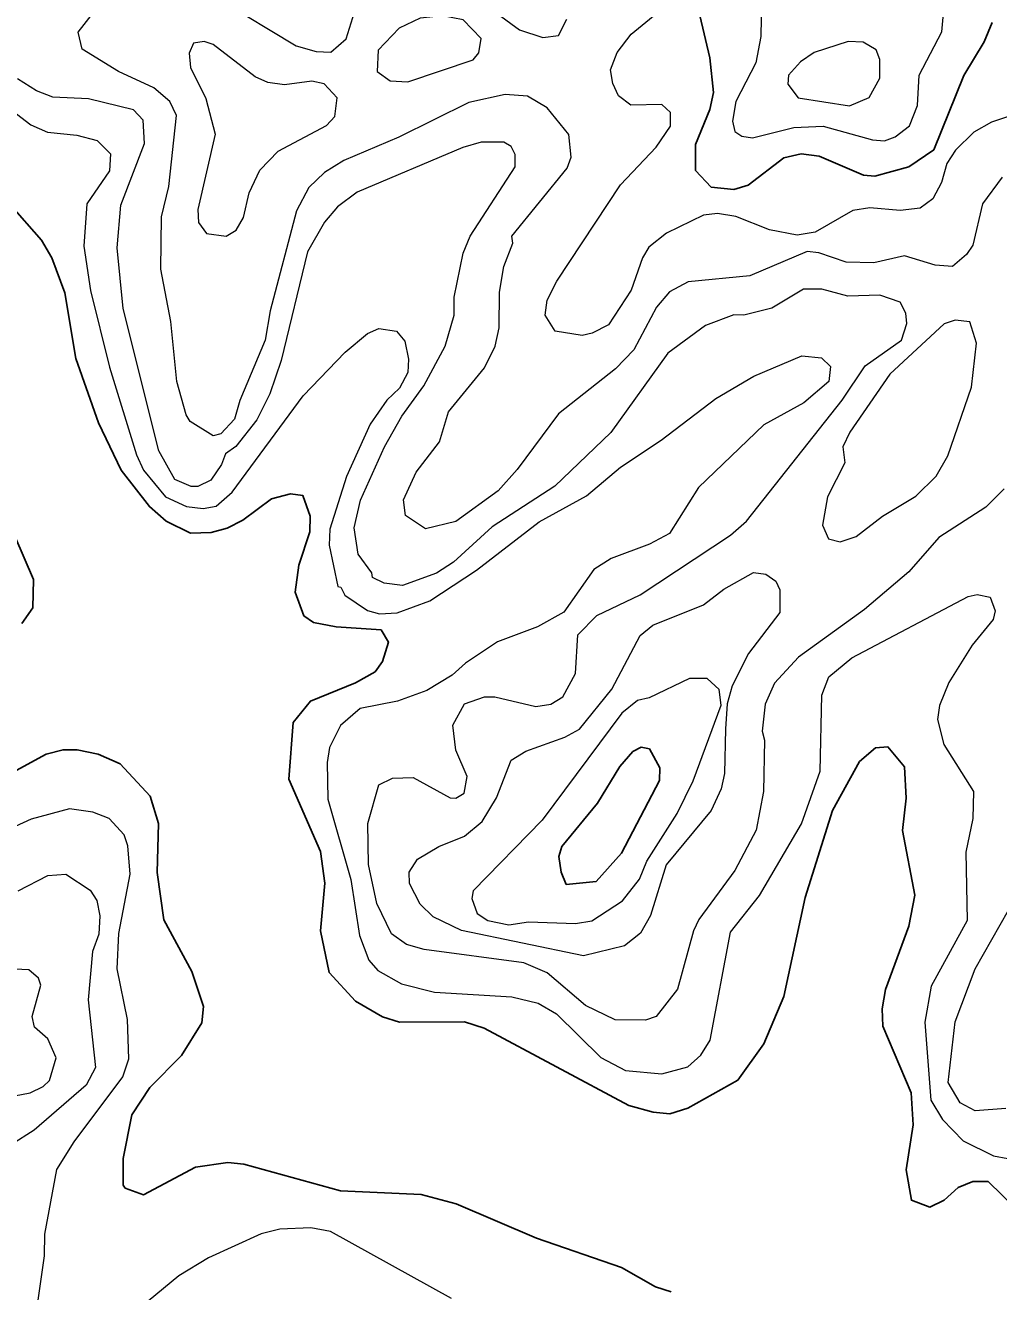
# Model space of a CAD drawing. Extents: x 763.2 to 816.8, y 7896.5 to 7952.7.
# Drawn here: x 777.852 to 780.054, y 7901.054 to 7903.918 of the extents above; entities that cross this region are included whole.
import ezdxf

# ---------------------------------------------------------------- set-up
doc = ezdxf.new("R2010")
doc.units = 0
doc.header["$LTSCALE"] = 0.064
doc.layers.add('1', color=7, linetype='Continuous', lineweight=25)
doc.layers.add('2', color=7, linetype='Continuous', lineweight=13)

msp = doc.modelspace()

# ---------------------------------------------------------------- linework, layer by layer
at = {"layer": '1'}
for points in [[(780.039, 7903.9248), (780.0212, 7903.8808), (779.975, 7903.805), (779.907, 7903.6364), (779.8509, 7903.5981), (779.7738, 7903.5769), (779.7479, 7903.5792), (779.6479, 7903.6222), (779.607, 7903.6274), (779.5677, 7903.6188), (779.487, 7903.5567), (779.4548, 7903.547), (779.4034, 7903.5525), (779.3681, 7903.5901), (779.3679, 7903.6488), (779.4005, 7903.7278), (779.4086, 7903.7665), (779.4005, 7903.8451), (779.3778, 7903.9408)], [(780.191, 7901.1468), (780.0299, 7901.3034), (779.9956, 7901.3035), (779.9624, 7901.29), (779.9303, 7901.2615), (779.8983, 7901.2453), (779.8565, 7901.2608), (779.8443, 7901.33), (779.8606, 7901.4318), (779.856, 7901.504), (779.7918, 7901.6543), (779.7903, 7901.694), (779.7979, 7901.7375), (779.8509, 7901.8805), (779.8638, 7901.9511), (779.8362, 7902.0974), (779.8443, 7902.1705), (779.8409, 7902.2414), (779.8031, 7902.2861), (779.7749, 7902.2843), (779.7388, 7902.2531), (779.6782, 7902.1428), (779.6158, 7901.9455), (779.568, 7901.722), (779.5226, 7901.615), (779.4634, 7901.5328), (779.3506, 7901.4694), (779.3102, 7901.4567), (779.2725, 7901.4598), (779.2171, 7901.4754), (778.8895, 7901.6504), (778.8453, 7901.6642), (778.698, 7901.6636), (778.6595, 7901.6758), (778.5988, 7901.7111), (778.5394, 7901.7762), (778.5198, 7901.8706), (778.5294, 7901.9784), (778.5199, 7902.0497), (778.4478, 7902.2135), (778.4578, 7902.3413), (778.4969, 7902.3898), (778.5986, 7902.4312), (778.6429, 7902.456), (778.66, 7902.4791), (778.6733, 7902.5229), (778.6567, 7902.5509), (778.5552, 7902.5578), (778.5034, 7902.5677), (778.4818, 7902.5831), (778.4623, 7902.6364), (778.4702, 7902.6972), (778.4952, 7902.7729), (778.4964, 7902.8081), (778.4793, 7902.8551), (778.4518, 7902.8588), (778.4088, 7902.847), (778.3438, 7902.7993), (778.3087, 7902.781), (778.2725, 7902.7713), (778.2252, 7902.7697), (778.1703, 7902.7972), (778.1325, 7902.8299), (778.0683, 7902.912), (778.0175, 7903.0195), (777.9663, 7903.165), (777.9413, 7903.3129), (777.9116, 7903.3925), (777.8881, 7903.4325), (777.8169, 7903.5135)], [(777.7871, 7902.856), (777.8704, 7902.6649), (777.8686, 7902.6005), (777.8436, 7902.5656)], [(777.7555, 7902.1919), (777.8993, 7902.2702), (777.9373, 7902.2797), (777.969, 7902.28), (778.0168, 7902.27), (778.0664, 7902.2481), (778.1341, 7902.1748), (778.1531, 7902.1132), (778.1501, 7902.0021), (778.1652, 7901.8954), (778.2288, 7901.7786), (778.2551, 7901.699), (778.2509, 7901.6625), (778.2048, 7901.5886), (778.1336, 7901.5156), (778.0924, 7901.4539), (778.0729, 7901.3554), (778.0728, 7901.2954), (778.078, 7901.2884)], [(778.078, 7901.2884), (778.1193, 7901.273), (778.2365, 7901.3361), (778.3102, 7901.3463), (778.3463, 7901.3428), (778.565, 7901.2825)], [(778.565, 7901.2825), (778.7473, 7901.2739), (778.8266, 7901.2532), (779.0079, 7901.1749), (779.2003, 7901.1092), (779.2774, 7901.0648), (779.3127, 7901.054)]]:
    msp.add_lwpolyline(points, dxfattribs=at)
msp.add_lwpolyline([(779.1463, 7902.1592), (779.1969, 7902.2421), (779.2259, 7902.2758), (779.2449, 7902.2857), (779.2635, 7902.2816), (779.287, 7902.2388), (779.2867, 7902.2104), (779.2005, 7902.0456), (779.1435, 7901.9819), (779.0755, 7901.9753), (779.0637, 7902.0029), (779.0591, 7902.0384), (779.0655, 7902.0608)], close=True, dxfattribs=at)
at = {"layer": '2'}
for points in [[(778.2915, 7903.9765), (778.4646, 7903.8722), (778.5099, 7903.8593), (778.5433, 7903.8579), (778.5773, 7903.8879), (778.6305, 7904.0573)], [(779.262, 7903.4166), (779.2479, 7903.3926), (779.2225, 7903.3191), (779.1713, 7903.2412), (779.1344, 7903.2217), (779.1114, 7903.2168), (779.0506, 7903.2267), (779.0277, 7903.2625), (779.0327, 7903.2969), (779.0541, 7903.3399), (779.1985, 7903.5579), (779.2789, 7903.6424), (779.3116, 7903.6902), (779.3114, 7903.7209), (779.2918, 7903.7389), (779.2218, 7903.7374), (779.1937, 7903.7592), (779.1806, 7903.7864), (779.1754, 7903.818), (779.1907, 7903.8565), (779.2227, 7903.8981), (779.3178, 7903.9772)], [(779.5173, 7903.9768), (779.5157, 7903.8928), (779.5041, 7903.8336), (779.4595, 7903.746), (779.4516, 7903.7015), (779.4572, 7903.6783), (779.4725, 7903.6675), (779.4966, 7903.6638), (779.5905, 7903.687), (779.657, 7903.6899), (779.7681, 7903.659), (779.7952, 7903.657), (779.8196, 7903.6664), (779.8517, 7903.691), (779.8704, 7903.737), (779.8741, 7903.8058), (779.925, 7903.9034), (779.9281, 7903.9368)], [(778.3372, 7903.0698), (778.3252, 7903.0274), (778.294, 7902.9942), (778.2766, 7902.9899), (778.2248, 7903.0222), (778.2154, 7903.0374), (778.1946, 7903.1125), (778.181, 7903.2485), (778.1582, 7903.3669), (778.1599, 7903.4852), (778.1761, 7903.5535), (778.1941, 7903.7145), (778.1789, 7903.7463), (778.1423, 7903.7766), (778.0623, 7903.8136), (777.9801, 7903.8647), (777.9711, 7903.9028), (778.0039, 7903.9444)], [(778.9191, 7903.9448), (778.9701, 7903.9079), (779.0227, 7903.8905), (779.058, 7903.8954), (779.077, 7903.9325)], [(778.6049, 7902.7219), (778.5955, 7902.7818), (778.6101, 7902.8447), (778.6644, 7902.9652), (778.7039, 7903.0342), (778.7531, 7903.1032), (778.8014, 7903.1929), (778.8217, 7903.2629), (778.8222, 7903.3037), (778.8421, 7903.403), (778.8584, 7903.4418), (778.9598, 7903.5982), (778.9601, 7903.6262), (778.951, 7903.6441), (778.9344, 7903.6537), (778.8829, 7903.6537), (778.8418, 7903.6422), (778.6026, 7903.5407), (778.5581, 7903.5079), (778.5288, 7903.4733), (778.4904, 7903.4063), (778.4303, 7903.1602), (778.4052, 7903.0849), (778.3758, 7903.0257), (778.328, 7902.9658), (778.3043, 7902.9493), (778.2958, 7902.9251), (778.2712, 7902.8897), (778.2417, 7902.8754), (778.2267, 7902.8752), (778.1902, 7902.8908), (778.1542, 7902.9562), (778.0728, 7903.2781), (778.0598, 7903.4149), (778.0676, 7903.5118), (778.1216, 7903.6507), (778.1187, 7903.7037), (778.0964, 7903.7268), (777.9945, 7903.7523), (777.9143, 7903.7559), (777.8771, 7903.7705), (777.834, 7903.7976)], [(780.0619, 7903.5749), (780.0174, 7903.5148), (779.9951, 7903.4214), (779.9811, 7903.3999), (779.9494, 7903.373), (779.9101, 7903.3761), (779.8411, 7903.3973), (779.7713, 7903.381), (779.7087, 7903.3824), (779.6471, 7903.4038), (779.6208, 7903.407), (779.4908, 7903.3519), (779.3513, 7903.338), (779.3094, 7903.3156), (779.2796, 7903.2806), (779.2287, 7903.1843), (779.1873, 7903.1416), (779.0579, 7903.0398), (778.9644, 7902.9139), (778.9213, 7902.8655), (778.8261, 7902.7964), (778.757, 7902.7795), (778.7115, 7902.81), (778.7073, 7902.8451), (778.7358, 7902.908), (778.7886, 7902.976), (778.8092, 7903.0441), (778.8906, 7903.1438), (778.9144, 7903.1927), (778.924, 7903.234), (778.9244, 7903.315), (778.934, 7903.3727), (778.9549, 7903.4259), (778.9525, 7903.4416), (779.0776, 7903.595), (779.0866, 7903.6203), (779.0817, 7903.6714), (779.032, 7903.7315), (778.9878, 7903.7584), (778.9373, 7903.7622), (778.8551, 7903.7441), (778.6966, 7903.6651), (778.5723, 7903.6127), (778.5285, 7903.5851)], [(777.7885, 7903.7508), (777.8645, 7903.693), (777.9018, 7903.6769), (777.9682, 7903.67), (778.0147, 7903.6577), (778.0442, 7903.6279), (778.0426, 7903.5895)], [(780.1073, 7903.7228), (780.0377, 7903.6994), (779.9976, 7903.6765), (779.9562, 7903.6361), (779.9368, 7903.6059), (779.9241, 7903.5625), (779.9045, 7903.5258), (779.8765, 7903.5044), (779.8313, 7903.4994), (779.7623, 7903.5058), (779.7241, 7903.4996), (779.6387, 7903.4507), (779.5978, 7903.4435), (779.5353, 7903.456)], [(778.0426, 7903.5895), (777.9907, 7903.5143), (777.984, 7903.4188), (777.9991, 7903.3188), (778.0425, 7903.145), (778.1035, 7902.9469)], [(778.5285, 7903.5851), (778.4929, 7903.5513), (778.4655, 7903.4988), (778.406, 7903.2726), (778.3941, 7903.2062), (778.3372, 7903.0698)], [(779.5353, 7903.456), (779.4592, 7903.4862), (779.4177, 7903.4926), (779.386, 7903.4892), (779.302, 7903.4483), (779.262, 7903.4166)], [(780.0661, 7902.8701), (780.0251, 7902.8288), (779.9186, 7902.7598), (779.8503, 7902.6822), (779.7506, 7902.5971), (779.601, 7902.4891), (779.5466, 7902.4304), (779.5256, 7902.3827), (779.5191, 7902.3222), (779.5237, 7902.3012), (779.5221, 7902.1856), (779.505, 7902.0983), (779.4567, 7902.0064), (779.3752, 7901.8956), (779.3633, 7901.8702), (779.3275, 7901.7383), (779.2786, 7901.6767), (779.2545, 7901.6683), (779.1864, 7901.6688), (779.1188, 7901.7015), (779.0326, 7901.7753), (778.9798, 7901.7982), (778.7538, 7901.8278), (778.7144, 7901.8393), (778.6804, 7901.8638), (778.6472, 7901.9322), (778.6284, 7902.0204), (778.6266, 7902.1132), (778.6516, 7902.2006), (778.6825, 7902.2156), (778.7289, 7902.2174), (778.8129, 7902.1714), (778.8259, 7902.1702), (778.8445, 7902.1815), (778.8515, 7902.219), (778.8261, 7902.2791), (778.8188, 7902.3356), (778.8454, 7902.3834), (778.8905, 7902.3996), (778.9142, 7902.3998), (779.0064, 7902.3773), (779.0406, 7902.3828), (779.0681, 7902.3997), (779.0964, 7902.4525), (779.102, 7902.5397), (779.1445, 7902.5835), (779.2427, 7902.6302), (779.4472, 7902.7651), (779.4833, 7902.7965), (779.6997, 7903.0704), (779.7517, 7903.1484), (779.8338, 7903.2061), (779.8457, 7903.244), (779.8441, 7903.2674), (779.8309, 7903.2919), (779.7846, 7903.308), (779.7123, 7903.3055), (779.6537, 7903.3217), (779.6124, 7903.3218), (779.5406, 7903.2787), (779.4776, 7903.263), (779.4543, 7903.2636), (779.3902, 7903.2392), (779.3054, 7903.1771), (779.1766, 7902.9976), (779.0496, 7902.8759), (778.9077, 7902.7844), (778.8204, 7902.7039), (778.7821, 7902.6789)], [(778.1035, 7902.9469), (778.1193, 7902.9121), (778.1691, 7902.8522), (778.2164, 7902.83), (778.2542, 7902.8257), (778.2839, 7902.8306), (778.3201, 7902.8628), (778.4803, 7903.0802), (778.5757, 7903.1788), (778.626, 7903.2211), (778.6513, 7903.2329), (778.6917, 7903.2264), (778.7106, 7903.2038), (778.7186, 7903.1631), (778.7168, 7903.1329), (778.698, 7903.0978), (778.6693, 7903.0703), (778.6316, 7903.0161), (778.5785, 7902.8981), (778.5409, 7902.7788), (778.5395, 7902.7425), (778.5589, 7902.6493), (778.5657, 7902.6473), (778.575, 7902.6295), (778.6262, 7902.5949), (778.6534, 7902.5876), (778.693, 7902.5892), (778.7672, 7902.6164), (778.8728, 7902.6863), (779.0139, 7902.7955), (779.1217, 7902.8539), (779.1982, 7902.9193), (779.2902, 7902.9802), (779.4142, 7903.0745), (779.4998, 7903.1249), (779.6084, 7903.1706), (779.6528, 7903.1664), (779.6734, 7903.1468), (779.6696, 7903.1129), (779.6132, 7903.0643), (779.5223, 7903.0144), (779.3744, 7902.8731), (779.3089, 7902.7686), (779.2637, 7902.7447), (779.1772, 7902.7121), (779.1379, 7902.6875), (779.0702, 7902.5911), (779.0103, 7902.558), (778.9202, 7902.5242), (778.8473, 7902.4758), (778.8177, 7902.4483), (778.76, 7902.4141), (778.6939, 7902.39), (778.6094, 7902.3734), (778.5649, 7902.3346), (778.5396, 7902.2848), (778.5346, 7902.2513), (778.5364, 7902.1684), (778.5884, 7901.9863), (778.6079, 7901.8598), (778.6289, 7901.8043), (778.6495, 7901.7804), (778.7028, 7901.7507), (778.7771, 7901.7317), (778.9523, 7901.7213), (779.0122, 7901.7065), (779.0533, 7901.6823), (779.1536, 7901.5835), (779.2099, 7901.5545), (779.2921, 7901.547), (779.3508, 7901.5624), (779.3801, 7901.5891), (779.4013, 7901.623), (779.447, 7901.8672), (779.5128, 7901.9502), (779.6076, 7902.1123), (779.6501, 7902.2316), (779.6538, 7902.4031), (779.6697, 7902.4449), (779.7215, 7902.4878), (779.9851, 7902.6263), (780.0053, 7902.6313), (780.0348, 7902.6247), (780.0461, 7902.5938), (780.0416, 7902.5747), (779.994, 7902.5165), (779.941, 7902.4321), (779.92, 7902.3801), (779.9151, 7902.348), (779.9299, 7902.2917), (779.997, 7902.1855), (779.9955, 7902.1244), (779.9792, 7902.0481), (779.9822, 7901.8938), (779.9011, 7901.7448)], [(778.7821, 7902.6789), (778.7052, 7902.6516), (778.6633, 7902.6567), (778.6369, 7902.6697), (778.6356, 7902.68), (778.6049, 7902.7219)], [(778.0826, 7901.6694), (778.0595, 7901.7841), (778.0633, 7901.8646), (778.089, 7901.9981), (778.0834, 7902.0624), (778.0755, 7902.0877), (778.0418, 7902.1243), (778.0046, 7902.1387), (777.9519, 7902.1464), (777.8648, 7902.123), (777.792, 7902.0899)], [(777.8355, 7901.9605), (777.9029, 7901.9953), (777.9432, 7901.9985), (777.9987, 7901.9626), (778.0133, 7901.9392), (778.0201, 7901.9039), (778.0182, 7901.8628), (778.0037, 7901.8239), (777.9939, 7901.7144), (778.0102, 7901.5613), (777.9898, 7901.5211), (777.872, 7901.4192), (777.7671, 7901.3529)], [(780.0702, 7901.4681), (780.0003, 7901.4631), (779.9666, 7901.4809), (779.9397, 7901.5271), (779.9557, 7901.6646), (780.0003, 7901.7846), (780.0762, 7901.9174)], [(777.7953, 7901.4909), (777.8624, 7901.5042), (777.8923, 7901.5183), (777.9064, 7901.5321), (777.9213, 7901.583), (777.9028, 7901.6262), (777.8725, 7901.6523), (777.8674, 7901.6763), (777.887, 7901.7473), (777.8817, 7901.7635), (777.8595, 7901.7819), (777.8283, 7901.7833)], [(779.9011, 7901.7448), (779.8871, 7901.6636), (779.9002, 7901.487), (779.9266, 7901.4436), (779.9732, 7901.3954), (780.0423, 7901.3611)], [(777.8957, 7901.1842), (777.9228, 7901.3304), (777.9623, 7901.3932), (778.0727, 7901.5397), (778.086, 7901.5806), (778.0826, 7901.6694)], [(780.0423, 7901.3611), (780.1395, 7901.3432)], [(777.8789, 7901.0193), (777.8952, 7901.1352), (777.8957, 7901.1842)], [(778.8157, 7901.0391), (778.5421, 7901.1904), (778.4974, 7901.1984), (778.4277, 7901.1952), (778.3854, 7901.1848), (778.266, 7901.1307), (778.1988, 7901.09), (778.0602, 7900.9755)]]:
    msp.add_lwpolyline(points, dxfattribs=at)
for points in [[(778.8649, 7903.84), (778.8775, 7903.8561), (778.8827, 7903.8886), (778.8421, 7903.9311), (778.7958, 7903.9397), (778.7452, 7903.9343), (778.6973, 7903.9118), (778.6498, 7903.8623), (778.6481, 7903.8138), (778.6774, 7903.7928), (778.7174, 7903.7904)], [(778.5328, 7903.6917), (778.5518, 7903.712), (778.5574, 7903.754), (778.5279, 7903.7858), (778.5, 7903.7918), (778.4385, 7903.7836), (778.4008, 7903.7888), (778.3715, 7903.8021), (778.2771, 7903.8752), (778.2562, 7903.882), (778.2321, 7903.8782), (778.2224, 7903.8552), (778.2256, 7903.8231), (778.2603, 7903.7526), (778.2812, 7903.6719), (778.2422, 7903.5016), (778.2438, 7903.472), (778.2615, 7903.4473), (778.3059, 7903.4414), (778.3291, 7903.4551), (778.3451, 7903.4839), (778.3585, 7903.5398), (778.3826, 7903.5909), (778.4239, 7903.6335)], [(779.7611, 7903.755), (779.7846, 7903.7989), (779.7853, 7903.8412), (779.7763, 7903.8627), (779.7471, 7903.8803), (779.7132, 7903.8819), (779.6361, 7903.8568), (779.6055, 7903.8354), (779.5782, 7903.8057), (779.5771, 7903.7855), (779.6002, 7903.7541), (779.7162, 7903.7361)], [(779.9389, 7902.9446), (779.9921, 7903.1), (780.0037, 7903.1992), (779.9885, 7903.2478), (779.9552, 7903.2513), (779.9303, 7903.2428), (779.8076, 7903.129), (779.717, 7902.9979), (779.7016, 7902.9646), (779.706, 7902.9286), (779.6664, 7902.852), (779.6556, 7902.788), (779.6685, 7902.757), (779.6955, 7902.7501), (779.7312, 7902.7624), (779.7907, 7902.8078), (779.8667, 7902.8532), (779.9122, 7902.8987)], [(779.3863, 7902.6079), (779.4319, 7902.6429), (779.4992, 7902.6806), (779.527, 7902.6773), (779.5499, 7902.661), (779.5585, 7902.6416), (779.5584, 7902.5902), (779.4882, 7902.4974), (779.451, 7902.4244), (779.4396, 7902.3836), (779.4359, 7902.327), (779.4335, 7902.2263), (779.4263, 7902.1916), (779.403, 7902.1424), (779.3016, 7902.0192), (779.2663, 7901.9049), (779.2433, 7901.865), (779.2073, 7901.8367), (779.1147, 7901.8134), (778.8386, 7901.8707), (778.7745, 7901.902), (778.7452, 7901.9306), (778.7207, 7901.9777), (778.7205, 7902.0031), (778.7391, 7902.0325), (778.787, 7902.061), (778.8451, 7902.0844), (778.8852, 7902.1179), (778.918, 7902.171), (778.9506, 7902.2564), (778.9838, 7902.2767), (779.0722, 7902.3082), (779.1052, 7902.3265), (779.1786, 7902.4169), (779.2429, 7902.5379), (779.2711, 7902.5618)], [(779.3629, 7902.2096), (779.4259, 7902.381), (779.4216, 7902.4159), (779.3946, 7902.4407), (779.354, 7902.4409), (779.2632, 7902.3969), (779.237, 7902.3914), (779.2009, 7902.3625), (779.021, 7902.1205), (778.865, 7901.9604), (778.8617, 7901.9436), (778.8741, 7901.9097), (778.8978, 7901.8937), (778.9453, 7901.8838), (778.9905, 7901.8903), (779.0968, 7901.887), (779.1337, 7901.8928), (779.203, 7901.9378), (779.2411, 7901.9874), (779.2577, 7902.0281), (779.3266, 7902.1353)]]:
    msp.add_lwpolyline(points, close=True, dxfattribs=at)

doc.saveas('drawing.dxf')
